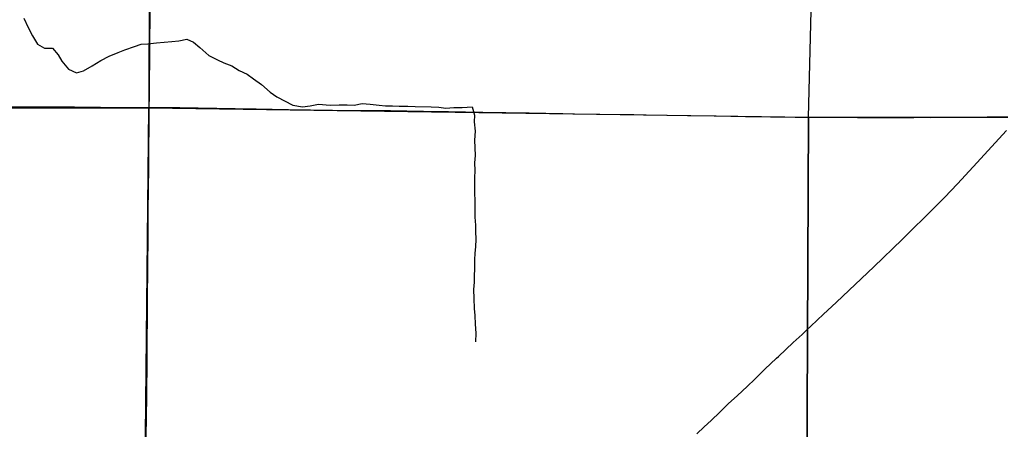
# Model space of a CAD drawing. Extents: x 0 to 34, y 0 to 22.
# Drawn here: x 7.175 to 7.927, y 20.064 to 20.378 of the extents above; entities that cross this region are included whole.
import ezdxf

# ---------------------------------------------------------------- set-up
doc = ezdxf.new("R2010")
doc.units = 0
for name, color, linetype in [('GM_X_Corporation', 7, 'Continuous'), ('GM_X_County_Road', 7, 'Continuous'), ('GM_X_Minor_River', 7, 'Continuous'), ('GM_X_State_Route', 7, 'Continuous'), ('GM_X_Township_Road', 7, 'Continuous')]:
    doc.layers.add(name, color=color, linetype=linetype)

msp = doc.modelspace()

# ---------------------------------------------------------------- linework, layer by layer
at = {"layer": 'GM_X_Corporation'}
for points in [[(6.7951, 20.81454), (7.27539, 20.80543), (7.27412, 20.31079), (6.77234, 20.31066)], [(7.82563, 20.79281), (8.30981, 20.77438), (8.29961, 20.30331), (7.77983, 20.30349), (7.79217, 20.79372)], [(6.77234, 20.31066), (7.27412, 20.31079), (7.26913, 19.80885), (6.75975, 19.80499), (6.77189, 20.29891)], [(7.27412, 20.31079), (7.77983, 20.30349), (7.77747, 19.79851), (7.26913, 19.80885)], [(7.77983, 20.30349), (8.29961, 20.30331), (8.29062, 19.79893), (7.77747, 19.79851)]]:
    msp.add_lwpolyline(points, close=True, dxfattribs=at)
at = {"layer": 'GM_X_County_Road'}
for points in [[(7.13934, 20.31183), (7.18036, 20.3116), (7.21705, 20.31143), (7.25714, 20.31105), (7.26677, 20.31104), (7.27418, 20.31106), (7.27449, 20.31105)], [(7.27449, 20.31105), (7.28379, 20.31091), (7.29778, 20.31084), (7.34035, 20.31022), (7.35652, 20.31002), (7.38106, 20.30952), (7.41494, 20.30898), (7.43855, 20.30874), (7.45938, 20.30854), (7.48456, 20.30819), (7.50382, 20.30787), (7.53024, 20.30747), (7.56567, 20.30683), (7.59146, 20.30632), (7.60045, 20.30615), (7.61971, 20.30587), (7.64581, 20.30552), (7.65545, 20.30537), (7.68715, 20.30481), (7.7089, 20.30458), (7.7314, 20.30417), (7.76947, 20.30366), (7.78189, 20.30352), (7.7965, 20.30349), (7.81732, 20.30336), (7.82789, 20.30337), (7.83907, 20.30333), (7.8487, 20.3033), (7.85273, 20.30329), (7.85833, 20.30333), (7.8605, 20.30336), (7.86392, 20.30344), (7.87354, 20.30333), (7.88286, 20.30348), (7.89924, 20.30346), (7.91674, 20.30371), (7.93944, 20.30371)]]:
    msp.add_lwpolyline(points, dxfattribs=at)
at = {"layer": 'GM_X_Minor_River'}
for points in [[(7.17839, 20.37933), (7.18157, 20.37229), (7.18494, 20.36582), (7.18887, 20.35954), (7.19415, 20.35648), (7.20039, 20.35644), (7.20472, 20.3513), (7.20752, 20.34654), (7.2126, 20.34025), (7.21863, 20.33756), (7.22394, 20.33905), (7.23077, 20.34299), (7.23723, 20.34694), (7.24368, 20.35032), (7.2505, 20.35312), (7.25581, 20.35518), (7.26321, 20.3576), (7.26813, 20.35947), (7.27343, 20.35982), (7.28006, 20.36054), (7.28593, 20.36107), (7.29179, 20.36142), (7.29709, 20.36196), (7.30334, 20.36325), (7.30825, 20.36094), (7.31333, 20.35693), (7.32011, 20.35083), (7.32671, 20.34756), (7.33161, 20.34526), (7.33765, 20.34295), (7.34331, 20.33931), (7.34953, 20.33643), (7.35443, 20.33299), (7.36046, 20.3286), (7.36705, 20.32268), (7.37213, 20.31905), (7.38458, 20.31272), (7.39195, 20.31135), (7.39782, 20.31227), (7.40407, 20.31356), (7.41315, 20.31275), (7.41996, 20.31309), (7.4262, 20.31305), (7.43149, 20.31264), (7.43774, 20.31393), (7.4438, 20.31352), (7.4506, 20.31272), (7.45552, 20.31232), (7.46081, 20.31229), (7.46611, 20.31207), (7.47273, 20.31203), (7.47821, 20.31162), (7.49051, 20.31155), (7.49637, 20.31114), (7.50185, 20.31054), (7.50791, 20.31107)], [(7.50791, 20.31107), (7.51434, 20.31103), (7.52191, 20.31137), (7.52377, 20.3051), (7.52355, 20.29998), (7.52426, 20.29296), (7.52384, 20.28595), (7.52415, 20.27419), (7.52374, 20.26869), (7.52409, 20.26262), (7.52368, 20.25713), (7.52364, 20.25068), (7.5238, 20.24575), (7.52395, 20.2393), (7.5241, 20.23247), (7.52407, 20.22697), (7.52441, 20.22071), (7.52457, 20.21597), (7.52473, 20.21009), (7.5245, 20.20421), (7.52391, 20.19929), (7.52388, 20.19417), (7.52365, 20.18734), (7.52343, 20.18203), (7.5234, 20.17729), (7.52299, 20.17161), (7.52333, 20.16459), (7.52347, 20.157), (7.52401, 20.15169), (7.52435, 20.14505), (7.52469, 20.13822), (7.52465, 20.13158)]]:
    msp.add_lwpolyline(points, dxfattribs=at)
at = {"layer": 'GM_X_State_Route'}
msp.add_lwpolyline([(7.27206, 20.05882), (7.27247, 20.08943), (7.27277, 20.11864), (7.27309, 20.16402), (7.27358, 20.21312), (7.27372, 20.23177), (7.27403, 20.26503), (7.27449, 20.31105), (7.27458, 20.31972), (7.275, 20.35889), (7.27527, 20.38313), (7.2755, 20.4074), (7.27584, 20.43875), (7.27625, 20.49345), (7.27633, 20.50495), (7.27638, 20.52142), (7.27655, 20.54796), (7.27673, 20.55223), (7.27693, 20.55811), (7.27716, 20.56216), (7.27755, 20.56486), (7.27821, 20.56819)], dxfattribs=at)
at = {"layer": 'GM_X_Township_Road'}
msp.add_lwpolyline([(7.69426, 20.06094), (7.69988, 20.06627), (7.70506, 20.07117), (7.7118, 20.07761), (7.71849, 20.08419), (7.725, 20.09016), (7.73299, 20.09753), (7.73837, 20.10271), (7.74365, 20.10796), (7.74629, 20.11056), (7.75535, 20.11904), (7.75671, 20.12031), (7.76807, 20.13085), (7.77491, 20.13718), (7.77851, 20.14062), (7.78123, 20.14317), (7.78665, 20.14829), (7.79091, 20.15237), (7.80114, 20.16191), (7.82986, 20.18899), (7.85157, 20.20993), (7.87685, 20.23476), (7.88407, 20.24206), (7.89393, 20.25243), (7.9059, 20.26549), (7.93158, 20.29341)], dxfattribs=at)

doc.saveas('drawing.dxf')
